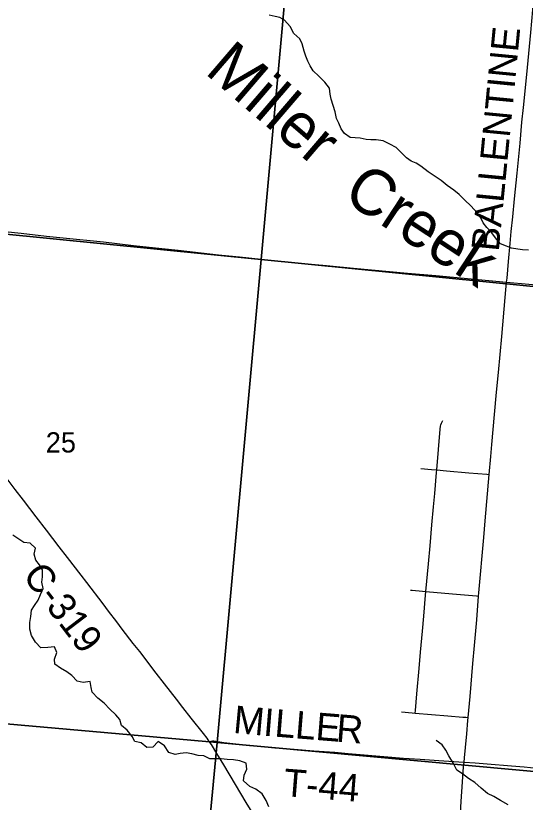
# Model space of a CAD drawing. Extents: x 0 to 1134, y 0 to 440.
# Drawn here: x 425.24 to 456.82, y 301.49 to 350.22 of the extents above; entities that cross this region are included whole.
import ezdxf

# ---------------------------------------------------------------- set-up
doc = ezdxf.new("R2010")
doc.units = 0
for name, color, linetype in [('GM_X_County_Road', 7, 'Continuous'), ('GM_X_County_Road_Text', 7, 'Continuous'), ('GM_X_Minor_River', 7, 'Continuous'), ('GM_X_Minor_River_Text', 7, 'Continuous'), ('GM_X_Section', 7, 'Continuous'), ('GM_X_Section_Text', 7, 'Continuous'), ('GM_X_Township_Road', 7, 'Continuous'), ('GM_X_Township_Road_Text', 7, 'Continuous')]:
    doc.layers.add(name, color=color, linetype=linetype)

msp = doc.modelspace()

# ---------------------------------------------------------------- linework, layer by layer
at = {"layer": 'GM_X_County_Road'}
for points in [[(437.237, 305.265), (437.104, 305.459), (436.879, 305.757), (436.12, 306.7), (435.598, 307.356), (435.198, 307.871), (434.461, 308.832), (433.95, 309.496), (432.927, 310.824), (432.528, 311.339), (431.848, 312.225), (431.509, 312.671), (431.001, 313.337), (430.662, 313.781), (429.641, 315.112), (429.301, 315.556), (428.449, 316.662), (427.939, 317.327), (427.141, 318.359), (426.519, 319.173), (425.724, 320.207), (425.217, 320.874), (424.592, 321.687), (424.534, 321.762)], [(446.801, 289.285), (446.446, 289.881), (446.016, 290.601), (445.575, 291.337), (445.153, 292.037), (444.864, 292.516), (443.858, 294.194), (443.525, 294.755), (442.86, 295.876), (442.574, 296.356), (442.054, 297.238), (441.818, 297.64), (441.388, 298.36), (440.68, 299.564), (440.063, 300.607), (439.53, 301.482), (439.195, 302.041), (438.86, 302.601), (438.148, 303.803), (437.714, 304.521), (437.366, 305.073), (437.237, 305.265)]]:
    msp.add_lwpolyline(points, dxfattribs=at)
at = {"layer": 'GM_X_Minor_River'}
for points in [[(457.026, 335.697), (456.639, 335.724), (456.354, 335.75), (455.968, 335.823), (455.65, 335.941), (455.287, 336.082), (455.04, 336.369), (454.748, 336.76), (454.434, 337.094), (454.209, 337.382), (454.065, 337.702), (453.818, 338.035), (453.458, 338.427), (453.042, 338.808), (452.715, 339.142), (452.399, 339.407), (451.97, 339.709), (451.598, 340.009), (451.225, 340.264), (450.795, 340.554), (450.344, 340.901), (450.05, 341.075), (449.755, 341.215), (449.45, 341.424), (449.157, 341.723), (448.808, 342.058), (448.423, 342.267), (448.016, 342.477), (447.572, 342.539), (447.253, 342.531), (446.957, 342.546), (446.593, 342.63), (446.274, 342.645), (445.967, 342.683), (445.616, 342.915), (445.403, 343.202), (445.271, 343.568), (445.127, 343.855), (445.04, 344.254), (444.909, 344.666), (444.799, 345.054), (444.723, 345.363), (444.682, 345.728), (444.402, 346.107), (444.019, 346.465), (443.67, 346.799), (443.48, 347.109), (443.335, 347.395), (443.214, 347.715), (443.115, 348.013), (442.984, 348.47), (442.84, 348.779), (442.479, 349.125), (442.245, 349.549), (441.897, 349.952), (441.602, 350.103), (441.318, 350.164), (440.955, 350.248)], [(433.742, 304.905), (433.366, 304.887), (433.016, 305.176), (432.63, 305.26), (432.462, 305.57), (432.148, 305.961), (431.798, 306.249), (431.689, 306.627), (431.442, 306.914), (431.07, 307.261), (430.722, 307.629), (430.327, 307.953), (429.989, 308.31), (429.924, 308.595), (429.849, 308.972), (429.416, 308.92), (429.052, 309.004), (428.714, 309.339), (428.409, 309.57), (428.025, 309.791), (427.663, 310.046), (427.656, 310.365), (427.797, 310.762), (427.654, 311.128), (427.231, 311.076), (426.81, 311.058), (426.472, 311.404), (426.226, 311.817), (426.117, 312.217), (426.122, 312.627), (426.173, 313.002), (426.212, 313.389), (426.409, 313.683), (426.63, 314.022), (426.782, 314.374), (426.946, 314.736), (426.86, 315.125), (426.909, 315.454), (426.903, 315.899), (426.713, 316.197), (426.489, 316.484), (426.391, 316.862), (426.475, 317.225), (426.149, 317.537), (425.75, 317.587), (425.366, 317.83), (425.061, 318.05)], [(440.933, 301.221), (440.767, 301.61), (440.521, 302.012), (440.126, 302.301), (439.74, 302.477), (439.357, 302.812), (439.395, 303.164), (439.571, 303.55), (439.519, 303.926), (439.133, 304.068), (438.746, 304.129), (438.348, 304.145), (437.972, 304.195), (437.562, 304.177), (437.266, 304.192), (436.892, 304.367), (436.55, 304.394), (436.153, 304.49), (435.8, 304.551), (435.424, 304.51), (435.127, 304.456), (434.729, 304.586), (434.472, 304.988), (434.077, 305.255), (433.742, 304.905)], [(455.748, 301.333), (455.285, 301.612), (454.866, 301.856), (454.481, 302.043), (454.086, 302.366), (453.692, 302.724), (453.307, 302.968), (452.935, 303.257), (452.573, 303.489), (452.361, 303.902), (452.082, 304.372), (451.904, 304.716), (451.658, 305.061), (451.296, 305.327)]]:
    msp.add_lwpolyline(points, dxfattribs=at)
at = {"layer": 'GM_X_Section'}
for points in [[(412.822, 367.851), (443.166, 364.917), (440.456, 335.125), (411.123, 338.033)], [(443.166, 364.917), (474.044, 361.75), (471.036, 332.085), (440.456, 335.125)], [(411.123, 338.033), (440.456, 335.125), (437.721, 305.198), (408.53, 307.786)], [(440.456, 335.125), (471.036, 332.085), (468.653, 302.376), (437.721, 305.198)], [(408.53, 307.786), (437.721, 305.198), (434.906, 275.318), (404.58, 277.901)], [(437.721, 305.198), (468.653, 302.376), (466.346, 272.53), (434.906, 275.318)]]:
    msp.add_lwpolyline(points, close=True, dxfattribs=at)
at = {"layer": 'GM_X_Township_Road'}
for points in [[(455.664, 333.708), (455.687, 333.962), (455.778, 334.984), (455.882, 336.098), (455.947, 336.841), (456.038, 337.768), (456.156, 338.881), (456.306, 340.459), (456.493, 342.314), (456.611, 343.614), (456.707, 344.541), (456.913, 346.582), (457.161, 349.181), (457.291, 350.573), (457.45, 352.295)], [(412.36, 338.056), (412.632, 338.018), (413.792, 337.9), (416.855, 337.606), (420.197, 337.289), (421.311, 337.179), (422.332, 337.08), (423.538, 336.957), (425.579, 336.746), (427.154, 336.57), (428.175, 336.461), (430.68, 336.204), (432.533, 335.994), (434.295, 335.805), (435.314, 335.69), (437.816, 335.408), (439.115, 335.273), (442.363, 334.941), (444.498, 334.742), (446.169, 334.585), (449.511, 334.271), (451.273, 334.116), (455.664, 333.708)], [(454.587, 321.798), (454.684, 322.913), (454.75, 323.663), (454.918, 325.513), (455.041, 326.906), (455.153, 328.113), (455.357, 330.341), (455.576, 332.755), (455.664, 333.708)], [(455.664, 333.708), (457.03, 333.582), (458.608, 333.437), (459.813, 333.325), (461.576, 333.173), (462.411, 333.098), (465.191, 332.842), (466.49, 332.724), (470.66, 332.335), (472.699, 332.145), (475.669, 331.869), (476.278, 331.815), (478.486, 331.624), (478.951, 331.592), (479.065, 331.585)], [(451.328, 322.085), (451.542, 324.612), (451.571, 324.795), (451.595, 324.885), (451.627, 324.972), (451.711, 325.138)], [(450.347, 322.173), (450.998, 322.117), (451.328, 322.085)], [(450.658, 314.557), (450.811, 316.269), (450.914, 317.381), (451.028, 318.678), (451.133, 319.79), (451.203, 320.625), (451.314, 321.922), (451.328, 322.085)], [(451.328, 322.085), (451.927, 322.028), (453.322, 321.91), (454.438, 321.811), (454.587, 321.798)], [(453.929, 314.271), (453.944, 314.461), (454.251, 317.888), (454.337, 318.919), (454.587, 321.798)], [(449.708, 314.64), (449.801, 314.634), (450.451, 314.574), (450.658, 314.557)], [(449.999, 307.014), (450.013, 307.185), (450.098, 308.205), (450.232, 309.781), (450.329, 310.8), (450.441, 312.098), (450.53, 313.024), (450.636, 314.322), (450.658, 314.557)], [(450.658, 314.557), (452.308, 314.416), (453.792, 314.283), (453.929, 314.271)], [(453.28, 306.753), (453.401, 308.051), (453.575, 310.094), (453.678, 311.209), (453.807, 312.789), (453.929, 314.271)], [(449.155, 307.098), (449.8, 307.031), (449.999, 307.014)], [(449.999, 307.014), (452.021, 306.847), (452.946, 306.77), (453.132, 306.761), (453.28, 306.753)], [(453.023, 303.982), (453.046, 304.245), (453.115, 304.894), (453.187, 305.73), (453.263, 306.565), (453.28, 306.753)], [(437.237, 305.265), (437.342, 305.286), (437.44, 305.306), (437.524, 305.301), (438.148, 305.196), (438.887, 305.105), (439.72, 305.013), (440.461, 304.944), (441.296, 304.873), (442.13, 304.807), (442.501, 304.777), (443.708, 304.688), (445.009, 304.588), (445.844, 304.522), (446.589, 304.462), (449.278, 304.234), (450.298, 304.154), (451.457, 304.073), (452.695, 304.004), (453.023, 303.982)], [(452.755, 300.154), (452.847, 301.55), (452.925, 302.759), (452.995, 303.689), (453.023, 303.982)], [(453.023, 303.982), (453.721, 303.934), (454.451, 303.88), (455.956, 303.757), (456.74, 303.688), (457.539, 303.612)]]:
    msp.add_lwpolyline(points, dxfattribs=at)

# ---------------------------------------------------------------- texts
at = {"layer": 'GM_X_County_Road_Text'}
msp.add_text('C-319', height=1.7045, rotation=307.3054, dxfattribs=at).set_placement((425.623, 315.518))
at = {"layer": 'GM_X_Minor_River_Text'}
for s, height, rotation, p in [('Miller', 2.8405, 319.3471, (436.895, 346.686)), ('Creek', 2.8406, 326.7405, (445.41, 338.872))]:
    msp.add_text(s, height=height, rotation=rotation, dxfattribs=at).set_placement(p)
at = {"layer": 'GM_X_Section_Text'}
msp.add_text('25', height=1.2557, rotation=0, dxfattribs=at).set_placement((427.107, 323.161))
at = {"layer": 'GM_X_Township_Road_Text'}
for s, height, rotation, p in [('BALLENTINE', 1.7045, 84.486, (455.17, 335.573)), ('M', 1.705, 354.67, (438.682, 305.797)), ('I', 1.705, 355.3686, (440.546, 305.624)), ('L', 1.705, 355.3535, (441.244, 305.567)), ('L', 1.705, 355.3535, (442.514, 305.464)), ('E', 1.705, 355.3535, (443.785, 305.361)), ('R', 1.705, 355.3564, (445.056, 305.257)), ('T-44', 1.7045, 355.5221, (441.8, 301.884))]:
    msp.add_text(s, height=height, rotation=rotation, dxfattribs=at).set_placement(p)

doc.saveas('drawing.dxf')
